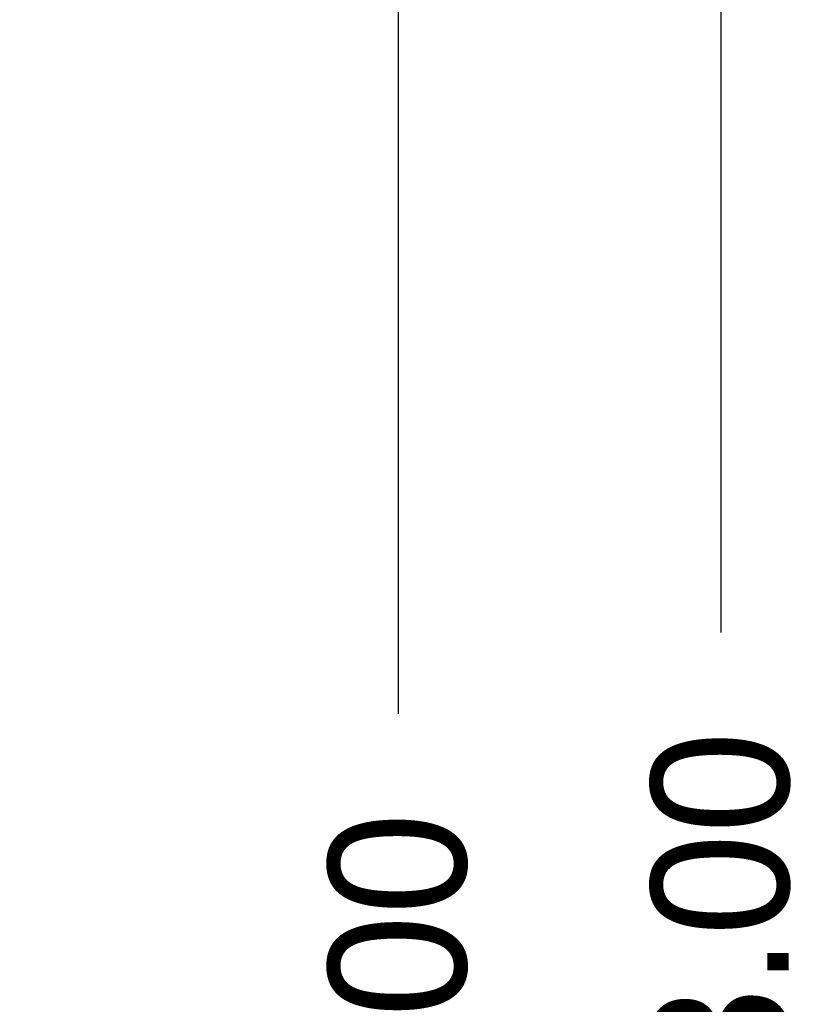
# Model space of a CAD drawing. Header units: millimetres. Extents: x 25069 to 61396, y 8621 to 21558.
# Tile 354 of 656: x 38982 to 39556, y 15628 to 16343. Entities that reach past the tile are written whole.
import ezdxf

# ---------------------------------------------------------------- set-up
doc = ezdxf.new("R2010")
doc.units = ezdxf.units.MM
doc.layers.add('dim', color=84, linetype='Continuous', lineweight=9)
doc.dimstyles.get("Standard").update_dxf_attribs({"dimtxt": 15, "dimasz": 5, "dimexe": 8, "dimexo": 5, "dimgap": 3, "dimtad": 0, "dimzin": 0, "dimdsep": 46, "dimtxsty": 'Standard', "dimblk": 'CLOSEDBLANK', "dimcen": 2, "dimclrd": 4, "dimclre": 3, "dimadec": 0, "dimazin": 0, "dimtfac": 1, "dimtofl": 0, "dimtmove": 0, "dimatfit": 3, "dimldrblk": 'CLOSEDBLANK', "dimfxl": 0, "dimtolj": 1, "dimtzin": 0, "dimarcsym": 0})

# ---------------------------------------------------------------- blocks, each defined once
blk = doc.blocks.new('_ClosedBlank')
at = {"color": 0, "linetype": 'ByBlock', "lineweight": -2}
for p, q in [((-1, 0.167), (0, 0)), ((-1, 0.167), (-1, -0.167)), ((0, 0), (-1, -0.167))]:
    blk.add_line(p, q, dxfattribs=at)
blk = doc.blocks.new('*D14')
at = {"layer": 'Defpoints', "color": 0, "lineweight": 18}
for p in [(39162.05, 16811.23), (39490.28, 16811.23), (38981.52, 14358.23)]:
    blk.add_point(p, dxfattribs=at)
at = {"layer": 'dim', "color": 3, "lineweight": -2}
for p, q in [((39182.05, 16811.23), (39510.28, 16811.23)), ((39001.52, 14358.23), (39510.28, 14358.23))]:
    blk.add_line(p, q, dxfattribs=at)
at = {"layer": 'dim', "color": 4, "lineweight": -3}
for p, q in [((39490.28, 16801.23), (39490.28, 15898.07)), ((39490.28, 14368.23), (39490.28, 15271.4))]:
    blk.add_line(p, q, dxfattribs=at)
at = {"layer": 'dim', "color": 4, "lineweight": -3, "xscale": 10, "yscale": 10, "zscale": 10}
for p, rotation in [((39490.28, 16811.23), 90), ((39490.28, 14358.23), 270)]:
    blk.add_blockref('_ClosedBlank', p, dxfattribs=dict(at, rotation=rotation))
at = {"layer": 'dim', "color": 0, "lineweight": 18, "insert": (39490.28, 15584.73), "char_height": 100, "attachment_point": 5, "rotation": 90}
blk.add_mtext('\\A1;2453.00', dxfattribs=at)
blk = doc.blocks.new('*D15')
at = {"layer": 'Defpoints', "color": 0, "lineweight": 18}
for p in [(39206.05, 16693.23), (39256.15, 16693.23), (38981.52, 14358.23)]:
    blk.add_point(p, dxfattribs=at)
at = {"layer": 'dim', "color": 3, "lineweight": -2}
for p, q in [((39226.05, 16693.23), (39276.15, 16693.23)), ((39001.52, 14358.23), (39276.15, 14358.23))]:
    blk.add_line(p, q, dxfattribs=at)
at = {"layer": 'dim', "color": 4, "lineweight": -3}
for p, q in [((39256.15, 16683.23), (39256.15, 15839.07)), ((39256.15, 14368.23), (39256.15, 15212.4))]:
    blk.add_line(p, q, dxfattribs=at)
at = {"layer": 'dim', "color": 4, "lineweight": -3, "xscale": 10, "yscale": 10, "zscale": 10}
for p, rotation in [((39256.15, 16693.23), 90), ((39256.15, 14358.23), 270)]:
    blk.add_blockref('_ClosedBlank', p, dxfattribs=dict(at, rotation=rotation))
at = {"layer": 'dim', "color": 0, "lineweight": 18, "insert": (39256.15, 15525.73), "char_height": 100, "attachment_point": 5, "rotation": 90}
blk.add_mtext('\\A1;2335.00', dxfattribs=at)

msp = doc.modelspace()

# ---------------------------------------------------------------- dimensions: what is measured, and where the dimension line sits
at = {"layer": 'dim', "lineweight": 18}
dim = msp.add_linear_dim(base=(39490.278, 16811.232), p1=(38981.524, 14358.232), p2=(39162.049, 16811.232), angle=90, dimstyle='Standard', override={"dimscale": 2, "dimtxt": 50, "dimexe": 10, "dimexo": 10, "dimgap": 15, "dimlwd": 65533}, dxfattribs=at)
dim.commit()
dim.dimension.update_dxf_attribs({"geometry": '*D14', "text_midpoint": (39490.278, 15584.732), "dimtype": 160})
dim = msp.add_linear_dim(base=(39256.148, 16693.232), p1=(38981.524, 14358.232), p2=(39206.049, 16693.232), angle=90, dimstyle='Standard', override={"dimscale": 2, "dimtxt": 50, "dimexe": 10, "dimexo": 10, "dimgap": 15, "dimlwd": 65533}, dxfattribs=at)
dim.commit()
dim.dimension.update_dxf_attribs({"geometry": '*D15', "text_midpoint": (39256.148, 15525.732)})

doc.saveas('drawing.dxf')
